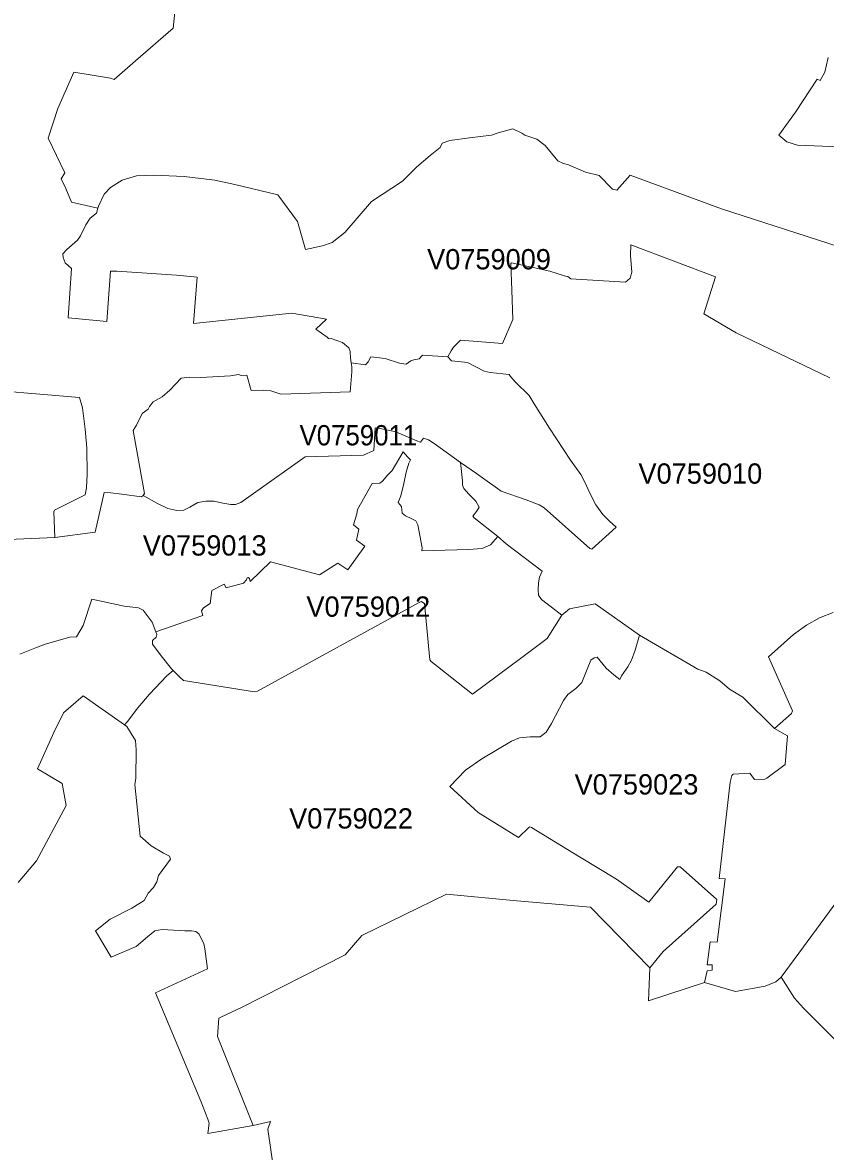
# Model space of a CAD drawing. Extents: x 369010 to 735936, y 6377141 to 6616555.
# Drawn here: x 586660 to 590615, y 6489915 to 6495475 of the extents above; entities that cross this region are included whole.
import ezdxf
from ezdxf.enums import TextEntityAlignment as Align

# ---------------------------------------------------------------- set-up
doc = ezdxf.new("R2010")
doc.units = 0
doc.header["$LTSCALE"] = 40
doc.layers.add('3', color=7, linetype='Continuous', lineweight=13)
doc.layers.add('4', color=7, linetype='Continuous')

msp = doc.modelspace()

# ---------------------------------------------------------------- linework, layer by layer
at = {"layer": '3'}
for points in [[(587413.09, 6495558.44), (587401.17, 6495448.38), (587215.64, 6495287.67), (587111.21, 6495194.33), (587092.84, 6495201.11), (586911.94, 6495231.73), (586833.66, 6495051.66), (586785.5, 6494906.85), (586867.59, 6494735.88), (586850.54, 6494705.92), (586873.38, 6494658.09), (586901.02, 6494590.73), (587030.94, 6494560.45), (587034.25, 6494571.87), (587061.89, 6494629.96), (587093.66, 6494663.06), (587150.93, 6494699.3), (587221.76, 6494720.32), (587306.01, 6494724.3), (587455.29, 6494716.52), (587606.4, 6494699.47), (587704.87, 6494677.79), (587917.05, 6494626.65), (588013.87, 6494495.73), (588053.09, 6494358.2), (588136.84, 6494375.25), (588185.33, 6494392.13), (588246.9, 6494441.95), (588378.97, 6494593.71)], [(587883.45, 6493661.26), (587931.94, 6493645.54), (588273.38, 6493657.29), (588282.48, 6493755.6), (588282.48, 6493779.1), (588279.17, 6493799.46), (588275.36, 6493822.96), (588274.04, 6493854.41), (588267.42, 6493872.78), (588235.97, 6493900.25), (588179.7, 6493919.95), (588173.25, 6493917.3), (588166.63, 6493918.62), (588160.17, 6493926.57), (588105.06, 6493965.79), (588157.52, 6494014.28), (587986.56, 6494044.41), (587501.3, 6493992.6), (587519.51, 6494222.16), (587418.55, 6494230.93), (587123.95, 6494250.29), (587093.66, 6494251.62), (587075.13, 6494002.2), (586885.13, 6494020.57), (586901.02, 6494264.86), (586869.41, 6494292), (586860.14, 6494318.48), (586858.81, 6494335.53), (586878.51, 6494358.04), (586929.98, 6494404.21), (586945.87, 6494425.4), (586970.86, 6494479.52), (586993.37, 6494512.45), (587023.66, 6494536.28), (587030.94, 6494560.45), (586901.02, 6494590.73), (586873.38, 6494658.09), (586850.54, 6494705.92), (586867.59, 6494735.88), (586785.5, 6494906.85), (586833.66, 6495051.66), (586911.94, 6495231.73), (587092.84, 6495201.11), (587111.21, 6495194.33), (587215.64, 6495287.67), (587401.17, 6495448.38), (587413.09, 6495558.44)], [(590628.83, 6495303.73), (590611.62, 6495231.57), (590588.28, 6495190.85), (590574.21, 6495197.47), (590467.96, 6495034.28), (590385.21, 6494921.58), (590424.76, 6494888.48), (590476.24, 6494871.76), (590682.29, 6494864.15)], [(590682.29, 6494864.15), (590476.24, 6494871.76), (590424.76, 6494888.48), (590385.21, 6494921.58), (590467.96, 6495034.28), (590574.21, 6495197.47), (590588.28, 6495190.85), (590611.62, 6495231.57), (590628.83, 6495303.73)], [(590681.96, 6494370.61), (590102.53, 6494557.47), (589653.02, 6494723.47), (589587.15, 6494649.32), (589566.13, 6494654.45), (589500.42, 6494721.65), (589432.07, 6494738.69), (589349.32, 6494774.28), (589324.33, 6494780.73), (589296.69, 6494793.97), (589233.96, 6494870.1), (589193.08, 6494900.39), (589134, 6494921.41), (589118.77, 6494930.51), (589075.41, 6494951.7), (589003.25, 6494931.84), (588968.99, 6494921.41), (588861.25, 6494908.17), (588763.93, 6494895.1), (588726.2, 6494882.19), (588716.93, 6494859.84), (588667.11, 6494820.45), (588601.24, 6494765.18), (588532.06, 6494694.51), (588378.97, 6494593.71), (588246.9, 6494441.95), (588185.33, 6494392.13), (588136.84, 6494375.25), (588053.09, 6494358.2), (588013.87, 6494495.73), (587917.05, 6494626.65)], [(588378.97, 6494593.71), (588532.06, 6494694.51), (588601.24, 6494765.18), (588667.11, 6494820.45), (588716.93, 6494859.84), (588726.2, 6494882.19), (588763.93, 6494895.1), (588861.25, 6494908.17), (588968.99, 6494921.41), (589003.25, 6494931.84), (589075.41, 6494951.7), (589118.77, 6494930.51), (589134, 6494921.41), (589193.08, 6494900.39), (589233.96, 6494870.1), (589296.69, 6494793.97), (589324.33, 6494780.73), (589349.32, 6494774.28), (589432.07, 6494738.69), (589500.42, 6494721.65), (589566.13, 6494654.45), (589587.15, 6494649.32), (589653.02, 6494723.47), (590102.53, 6494557.47), (590681.96, 6494370.61)], [(587917.05, 6494626.65), (587704.87, 6494677.79), (587606.4, 6494699.47), (587455.29, 6494716.52), (587306.01, 6494724.3), (587221.76, 6494720.32), (587150.93, 6494699.3), (587093.66, 6494663.06), (587061.89, 6494629.96), (587034.25, 6494571.87), (587030.94, 6494560.45)], [(587030.94, 6494560.45), (587023.66, 6494536.28), (586993.37, 6494512.45), (586970.86, 6494479.52), (586945.87, 6494425.4), (586929.98, 6494404.21), (586878.51, 6494358.04), (586858.81, 6494335.53), (586860.14, 6494318.48), (586869.41, 6494292), (586901.02, 6494264.86), (586885.13, 6494020.57), (587075.13, 6494002.2), (587093.66, 6494251.62), (587123.95, 6494250.29), (587418.55, 6494230.93), (587519.51, 6494222.16), (587501.3, 6493992.6), (587986.56, 6494044.41), (588157.52, 6494014.28), (588105.06, 6493965.79), (588160.17, 6493926.57), (588166.63, 6493918.62), (588173.25, 6493917.3), (588179.7, 6493919.95), (588235.97, 6493900.25), (588267.42, 6493872.78), (588274.04, 6493854.41), (588275.36, 6493822.96), (588279.17, 6493799.46), (588348.68, 6493790.19), (588361.76, 6493804.59), (588374.83, 6493829.58), (588445.5, 6493820.31), (588515.84, 6493798.3), (588548.61, 6493793.17), (588572.11, 6493808.89), (588587.83, 6493814.02), (588613.98, 6493819.32), (588629.71, 6493836.37), (588754.17, 6493828.42), (588770.88, 6493858.71), (588782.63, 6493877.08), (588816.56, 6493911.17), (589023.28, 6493893.96), (589074.25, 6494013.13), (589070.28, 6494157.28), (589064.98, 6494288.85), (589068.95, 6494291.5), (589174.88, 6494269.33), (589257.46, 6494250.95), (589334.42, 6494226.13), (589346.17, 6494224.8), (589360.57, 6494213.05), (589629.85, 6494196.17), (589653.35, 6494215.7), (589661.29, 6494245.82), (589654.67, 6494328.41), (589656, 6494380.88), (590073.23, 6494222.49), (590015.64, 6494040.27), (590175.35, 6493947.25), (590636.61, 6493725.15)], [(590636.61, 6493725.15), (590175.35, 6493947.25), (590015.64, 6494040.27), (590073.23, 6494222.49), (589656, 6494380.88), (589654.67, 6494328.41), (589661.29, 6494245.82), (589653.35, 6494215.7), (589629.85, 6494196.17), (589360.57, 6494213.05), (589346.17, 6494224.8), (589334.42, 6494226.13), (589257.46, 6494250.95), (589174.88, 6494269.33), (589068.95, 6494291.5), (589064.98, 6494288.85), (589070.28, 6494157.28), (589074.25, 6494013.13), (589023.28, 6493893.96), (588816.56, 6493911.17), (588782.63, 6493877.08), (588770.88, 6493858.71), (588754.17, 6493828.42), (588773.2, 6493809.06), (588805.97, 6493805.25), (588851.81, 6493801.28), (588934.07, 6493758.25), (588962.87, 6493751.79), (589057.2, 6493742.53), (589063.66, 6493732.1), (589088.48, 6493704.63), (589155.35, 6493639.09), (589180.17, 6493597.05), (589255.97, 6493477.06), (589359.41, 6493319.83), (589409.23, 6493249.16), (589431.41, 6493208.44), (589452.43, 6493161.28), (589483.87, 6493099.71), (589517.97, 6493052.87), (589550.57, 6493018.78), (589583.34, 6492989.98), (589464.18, 6492881.24), (589453.92, 6492885.22), (589228.83, 6493084.32), (589205.16, 6493100.04), (589139.79, 6493124.87), (589017.98, 6493166.9), (588998.95, 6493179.65), (588936.06, 6493224.17), (588895.51, 6493254.29), (588817.22, 6493308.91), (588826.33, 6493218.54), (588827.65, 6493197.52), (588832.95, 6493180.47), (588857.77, 6493151.68), (588891.87, 6493117.58), (588908.91, 6493088.79), (588895.84, 6493066.44), (588877.47, 6493044.26), (588884.09, 6493036.65), (589000.6, 6492943.64), (589041.98, 6492907.89), (589219.89, 6492773.17), (589205.5, 6492744.37), (589201.52, 6492715.57), (589198.88, 6492681.48), (589201.52, 6492655.16), (589215.92, 6492634.31), (589265.74, 6492596.25), (589315.39, 6492557.02), (589354.12, 6492587.97), (589479.9, 6492612.8), (589699.36, 6492458.38), (589986.84, 6492291.06), (590027.06, 6492275.66), (590093.76, 6492232.47), (590142.25, 6492191.75), (590207.79, 6492152.53), (590363.86, 6491997.78), (590447.44, 6492071.43), (590451.74, 6492084.51), (590334.07, 6492351.13), (590457.7, 6492460.7), (590521.75, 6492507.7), (590586.13, 6492542.95), (590652.17, 6492569.1)], [(586550.15, 6493660.93), (586939.75, 6493628), (586954.31, 6493577.68), (586968.71, 6493473.42), (586976.65, 6493378.42), (586977.98, 6493251.14), (586974.01, 6493183.95), (586967.39, 6493149.53), (586816.94, 6493073.06), (586814.29, 6493065.12), (586818.27, 6492938.34), (587017.53, 6492964.82), (587062.38, 6493160.12), (587095.32, 6493158.79), (587149.44, 6493152.17), (587245.27, 6493139.43), (587254.53, 6493146.05), (587260.99, 6493156.48), (587204.55, 6493465.47), (587221.6, 6493491.62), (587249.07, 6493549.22), (587277.71, 6493571.06), (587285.48, 6493584.14), (587302.53, 6493606.48), (587347.05, 6493631.31), (587385.12, 6493664.08), (587441.39, 6493724.32), (587483.26, 6493728.29), (587538.21, 6493726.97), (587683.52, 6493734.91), (587724.07, 6493742.69), (587735.99, 6493737.56), (587764.78, 6493738.89), (587786.46, 6493662.59), (587845.38, 6493663.91), (587883.45, 6493661.26)], [(586474.02, 6492923.78), (586818.27, 6492938.34), (586814.29, 6493065.12), (586816.94, 6493073.06), (586967.39, 6493149.53), (586974.01, 6493183.95), (586977.98, 6493251.14), (586976.65, 6493378.42), (586968.71, 6493473.42), (586954.31, 6493577.68), (586939.75, 6493628), (586550.15, 6493660.93)], [(586645.98, 6492364.21), (586729.06, 6492397.14), (586771.26, 6492413.03), (586892.58, 6492447.46), (586925.51, 6492450.11), (586958.61, 6492505.38), (587001.64, 6492634.64), (587160.03, 6492600.38), (587231.2, 6492593.1), (587253.54, 6492581.18), (587298.06, 6492522.27), (587315.94, 6492474.93), (587547.64, 6492554.87), (587541.19, 6492577.21), (587551.61, 6492592.94), (587584.38, 6492613.79), (587592.16, 6492678), (587652.24, 6492709.28), (587662.67, 6492690.91), (587747.9, 6492713.26), (587763.46, 6492730.3), (587766.11, 6492740.73), (587771.4, 6492742.05), (587777.86, 6492736.92), (587780.51, 6492722.36), (587881.3, 6492819.34), (588121.78, 6492755.29), (588212.14, 6492812.89), (588261.96, 6492780.12), (588345.37, 6492896.47), (588304.66, 6492926.59), (588316.41, 6492980.38), (588290.26, 6493001.23), (588305.98, 6493056.35), (588309.95, 6493077.2), (588381.78, 6493205.13), (588419.85, 6493206.46), (588432.92, 6493216.89), (588459.07, 6493248.33), (588481.08, 6493268.85), (588534.71, 6493360.54), (588555.56, 6493335.72), (588569.96, 6493321.32), (588562.18, 6493305.6), (588549.11, 6493261.08), (588537.36, 6493204.64), (588522.96, 6493144.73), (588509.88, 6493111.96), (588525.61, 6493091.1), (588529.41, 6493058.33), (588546.46, 6493045.26), (588577.9, 6493030.86), (588596.28, 6493020.27), (588606.7, 6493000.74), (588627.72, 6492888.19), (588626.4, 6492872.64), (588856.61, 6492879.42), (588923.31, 6492884.72), (588965.18, 6492903.09), (588990.17, 6492930.56), (589000.6, 6492943.64), (588884.09, 6493036.65), (588877.47, 6493044.26), (588895.84, 6493066.44), (588908.91, 6493088.79), (588891.87, 6493117.58), (588857.77, 6493151.68), (588832.95, 6493180.47), (588827.65, 6493197.52), (588826.33, 6493218.54), (588817.22, 6493308.91), (588687.63, 6493401.59), (588660.16, 6493419.79), (588634.01, 6493429.06), (588619.61, 6493408.04), (588601.24, 6493414.66), (588497.8, 6493459.18), (588415.38, 6493477.55), (588397.01, 6493478.88), (588390.39, 6493367.49), (588339.41, 6493345.15), (588051.77, 6493337.04), (587734.5, 6493112.12), (587708.35, 6493101.53), (587684.84, 6493101.53), (587646.78, 6493108.15), (587603.58, 6493117.25)], [(587254.53, 6493146.05), (587245.27, 6493139.43), (587149.44, 6493152.17), (587095.32, 6493158.79), (587062.38, 6493160.12), (587017.53, 6492964.82), (586818.27, 6492938.34), (586474.02, 6492923.78)], [(587603.58, 6493117.25), (587563.03, 6493117.25), (587522.49, 6493110.8), (587483.26, 6493088.45), (587454.46, 6493074.06), (587419.05, 6493072.73), (587375.85, 6493082), (587324.71, 6493106.83), (587254.53, 6493146.05)], [(586637.7, 6491238.78), (586728.73, 6491345.7), (586873.71, 6491619.28), (586855.17, 6491727.52), (586733.86, 6491798.85), (586813.8, 6491978.42), (586861.3, 6492074.91), (586958.94, 6492159.31), (587161.19, 6492015.66), (587175.92, 6492032.87), (587226.9, 6492099.73), (587285.81, 6492166.6), (587371.05, 6492258.29), (587400.84, 6492284.27), (587392.9, 6492292.05), (587341.76, 6492356.26), (587299.88, 6492414.03), (587299.88, 6492431.07), (587318.25, 6492448.12), (587320.9, 6492461.19), (587315.94, 6492474.93), (587298.06, 6492522.27), (587253.54, 6492581.18), (587231.2, 6492593.1), (587160.03, 6492600.38), (587001.64, 6492634.64), (586958.61, 6492505.38), (586925.51, 6492450.11), (586892.58, 6492447.46), (586771.26, 6492413.03), (586729.06, 6492397.14), (586645.98, 6492364.21)], [(587400.84, 6492284.27), (587371.05, 6492258.29), (587285.81, 6492166.6), (587226.9, 6492099.73), (587175.92, 6492032.87), (587161.19, 6492015.66), (587172.61, 6492007.55), (587216.3, 6491938.53), (587218.95, 6491892.69), (587217.63, 6491754.16), (587212.33, 6491722.72), (587238.65, 6491467.84), (587293.59, 6491419.35), (587353.84, 6491383.93), (587383.96, 6491369.53), (587389.25, 6491355.13), (587330.17, 6491273.21), (587321.07, 6491243.08), (587304.02, 6491215.61), (587279.19, 6491186.65), (587258.18, 6491151.4), (587197.77, 6491112.83), (587090.85, 6491058.55), (587018.36, 6491001.95), (587096.15, 6490871.2), (587219.61, 6490923.5), (587275.88, 6490971.99), (587311.3, 6491000.79), (587347.88, 6491008.57), (587459.26, 6491000.79), (587492.03, 6491000.79), (587512.89, 6490998.14), (587528.61, 6490986.39), (587552.11, 6490939.22), (587557.41, 6490913.07), (587570.48, 6490814.76), (587314.94, 6490696.26), (587537.38, 6490162.01), (587572.8, 6490074.3), (587579.25, 6490053.28), (587572.8, 6490002.47), (587796.06, 6490043.18), (587619.47, 6490480.61), (587626.75, 6490570.81), (587637.01, 6490576.1), (587737.64, 6490623.77), (588249.38, 6490882.78), (588331.3, 6490978.77), (588747.22, 6491182.34), (589093.78, 6491148.42), (589457.72, 6491118.29), (589750, 6490819.23), (589815.71, 6490899), (590059.17, 6491117.8), (590076.21, 6491132.2), (590080.18, 6491155.7), (589899.45, 6491316.9), (589886.71, 6491316.73), (589744.05, 6491142.46), (589585.99, 6491255.99), (589402.61, 6491366.05), (589167.26, 6491509.88), (589158.16, 6491513.85), (589153.53, 6491510.54), (589103.21, 6491461.38), (588904.11, 6491584.52), (588763.93, 6491712.45), (588842.38, 6491792.39), (588922.32, 6491848.83), (589068.46, 6491936.22), (589107.85, 6491951.94), (589160.15, 6491957.23), (589209.96, 6491957.23), (589238.76, 6491979.41), (589264.91, 6492022.61), (589323.83, 6492136.64), (589346.01, 6492165.44), (589385.4, 6492195.56), (589413.87, 6492225.19), (589440.18, 6492290.73), (589459.71, 6492333.92), (589475.43, 6492347), (589489.83, 6492349.64), (589534.35, 6492294.53), (589572.42, 6492261.76), (589601.22, 6492239.58), (589610.32, 6492257.96), (589622.07, 6492273.68), (589640.44, 6492302.48), (589658.81, 6492335.25), (589677.02, 6492383.74), (589699.36, 6492458.38), (589479.9, 6492612.8), (589354.12, 6492587.97), (589315.39, 6492557.02), (589244.55, 6492442), (589118.94, 6492347.66), (588875.48, 6492167.26), (588672.57, 6492328.46), (588666.12, 6492336.24)], [(588666.12, 6492336.24), (588640.13, 6492613.95), (588623.09, 6492623.06), (588612.66, 6492619.25), (587816.26, 6492181.66), (587802.68, 6492179.51), (587451.82, 6492234.45), (587436.09, 6492248.85), (587400.84, 6492284.27)], [(590652.17, 6492569.1), (590586.13, 6492542.95), (590521.75, 6492507.7), (590457.7, 6492460.7), (590334.07, 6492351.13), (590451.74, 6492084.51), (590447.44, 6492071.43), (590363.86, 6491997.78), (590428.57, 6491962.37), (590416.32, 6491821.52), (590325.63, 6491752.84), (590315.86, 6491748.7), (590264.56, 6491747.38), (590242.54, 6491777.5), (590160.29, 6491773.03), (590153.67, 6491766.24), (590146.05, 6491733.14), (590090.61, 6491259.64), (590120.4, 6491257.32), (590080.52, 6490945.34), (590046.42, 6490947.66), (590032.68, 6490834.12), (590056.68, 6490834.46), (590056.19, 6490807.31), (590032.52, 6490803.67), (590018.45, 6490746.24), (590171.71, 6490701.89), (590317.02, 6490728.2), (590370.81, 6490750.38), (590396.96, 6490772.72), (590762.23, 6491270.56)], [(587914.23, 6489707.7), (587867.23, 6490024.81), (587881.46, 6490063.04), (587796.06, 6490043.18), (587572.8, 6490002.47), (587579.25, 6490053.28), (587572.8, 6490074.3), (587537.38, 6490162.01), (587314.94, 6490696.26), (587570.48, 6490814.76), (587557.41, 6490913.07), (587552.11, 6490939.22), (587528.61, 6490986.39), (587512.89, 6490998.14), (587492.03, 6491000.79), (587459.26, 6491000.79), (587347.88, 6491008.57), (587311.3, 6491000.79), (587275.88, 6490971.99), (587219.61, 6490923.5), (587096.15, 6490871.2), (587018.36, 6491001.95), (587090.85, 6491058.55), (587197.77, 6491112.83), (587258.18, 6491151.4), (587279.19, 6491186.65), (587304.02, 6491215.61), (587321.07, 6491243.08), (587330.17, 6491273.21), (587389.25, 6491355.13), (587383.96, 6491369.53), (587353.84, 6491383.93), (587293.59, 6491419.35), (587238.65, 6491467.84), (587212.33, 6491722.72), (587217.63, 6491754.16), (587218.95, 6491892.69), (587216.3, 6491938.53), (587172.61, 6492007.55), (587161.19, 6492015.66), (586958.94, 6492159.31), (586861.3, 6492074.91), (586813.8, 6491978.42), (586733.86, 6491798.85), (586855.17, 6491727.52), (586873.71, 6491619.28), (586728.73, 6491345.7), (586637.7, 6491238.78)], [(590762.23, 6491270.56), (590396.96, 6490772.72), (590462.17, 6490669.45), (590506.69, 6490619.8), (590923.92, 6490204.88)], [(590923.92, 6490204.88), (590506.69, 6490619.8), (590462.17, 6490669.45), (590396.96, 6490772.72), (590370.81, 6490750.38), (590317.02, 6490728.2), (590171.71, 6490701.89), (590018.45, 6490746.24), (589743.55, 6490656.7), (589750, 6490819.23), (589457.72, 6491118.29), (589093.78, 6491148.42), (588747.22, 6491182.34), (588331.3, 6490978.77), (588249.38, 6490882.78), (587737.64, 6490623.77), (587637.01, 6490576.1), (587626.75, 6490570.81), (587619.47, 6490480.61), (587796.06, 6490043.18), (587881.46, 6490063.04), (587867.23, 6490024.81), (587914.23, 6489707.7)]]:
    msp.add_lwpolyline(points, dxfattribs=at)
for points in [[(588279.17, 6493799.46), (588282.48, 6493779.1), (588282.48, 6493755.6), (588273.38, 6493657.29), (587931.94, 6493645.54), (587883.45, 6493661.26), (587845.38, 6493663.91), (587786.46, 6493662.59), (587764.78, 6493738.89), (587735.99, 6493737.56), (587724.07, 6493742.69), (587683.52, 6493734.91), (587538.21, 6493726.97), (587483.26, 6493728.29), (587441.39, 6493724.32), (587385.12, 6493664.08), (587347.05, 6493631.31), (587302.53, 6493606.48), (587285.48, 6493584.14), (587277.71, 6493571.06), (587249.07, 6493549.22), (587221.6, 6493491.62), (587204.55, 6493465.47), (587260.99, 6493156.48), (587254.53, 6493146.05), (587324.71, 6493106.83), (587375.85, 6493082), (587419.05, 6493072.73), (587454.46, 6493074.06), (587483.26, 6493088.45), (587522.49, 6493110.8), (587563.03, 6493117.25), (587603.58, 6493117.25), (587646.78, 6493108.15), (587684.84, 6493101.53), (587708.35, 6493101.53), (587734.5, 6493112.12), (588051.77, 6493337.04), (588339.41, 6493345.15), (588390.39, 6493367.49), (588397.01, 6493478.88), (588415.38, 6493477.55), (588497.8, 6493459.18), (588601.24, 6493414.66), (588619.61, 6493408.04), (588634.01, 6493429.06), (588660.16, 6493419.79), (588687.63, 6493401.59), (588817.22, 6493308.91), (588895.51, 6493254.29), (588936.06, 6493224.17), (588998.95, 6493179.65), (589017.98, 6493166.9), (589139.79, 6493124.87), (589205.16, 6493100.04), (589228.83, 6493084.32), (589453.92, 6492885.22), (589464.18, 6492881.24), (589583.34, 6492989.98), (589550.57, 6493018.78), (589517.97, 6493052.87), (589483.87, 6493099.71), (589452.43, 6493161.28), (589431.41, 6493208.44), (589409.23, 6493249.16), (589359.41, 6493319.83), (589255.97, 6493477.06), (589180.17, 6493597.05), (589155.35, 6493639.09), (589088.48, 6493704.63), (589063.66, 6493732.1), (589057.2, 6493742.53), (588962.87, 6493751.79), (588934.07, 6493758.25), (588851.81, 6493801.28), (588805.97, 6493805.25), (588773.2, 6493809.06), (588754.17, 6493828.42), (588629.71, 6493836.37), (588613.98, 6493819.32), (588587.83, 6493814.02), (588572.11, 6493808.89), (588548.61, 6493793.17), (588515.84, 6493798.3), (588445.5, 6493820.31), (588374.83, 6493829.58), (588361.76, 6493804.59), (588348.68, 6493790.19)], [(587315.94, 6492474.93), (587320.9, 6492461.19), (587318.25, 6492448.12), (587299.88, 6492431.07), (587299.88, 6492414.03), (587341.76, 6492356.26), (587392.9, 6492292.05), (587400.84, 6492284.27), (587436.09, 6492248.85), (587451.82, 6492234.45), (587802.68, 6492179.51), (587816.26, 6492181.66), (588612.66, 6492619.25), (588623.09, 6492623.06), (588640.13, 6492613.95), (588666.12, 6492336.24), (588672.57, 6492328.46), (588875.48, 6492167.26), (589118.94, 6492347.66), (589244.55, 6492442), (589315.39, 6492557.02), (589265.74, 6492596.25), (589215.92, 6492634.31), (589201.52, 6492655.16), (589198.88, 6492681.48), (589201.52, 6492715.57), (589205.5, 6492744.37), (589219.89, 6492773.17), (589041.98, 6492907.89), (589000.6, 6492943.64), (588990.17, 6492930.56), (588965.18, 6492903.09), (588923.31, 6492884.72), (588856.61, 6492879.42), (588626.4, 6492872.64), (588627.72, 6492888.19), (588606.7, 6493000.74), (588596.28, 6493020.27), (588577.9, 6493030.86), (588546.46, 6493045.26), (588529.41, 6493058.33), (588525.61, 6493091.1), (588509.88, 6493111.96), (588522.96, 6493144.73), (588537.36, 6493204.64), (588549.11, 6493261.08), (588562.18, 6493305.6), (588569.96, 6493321.32), (588555.56, 6493335.72), (588534.71, 6493360.54), (588481.08, 6493268.85), (588459.07, 6493248.33), (588432.92, 6493216.89), (588419.85, 6493206.46), (588381.78, 6493205.13), (588309.95, 6493077.2), (588305.98, 6493056.35), (588290.26, 6493001.23), (588316.41, 6492980.38), (588304.66, 6492926.59), (588345.37, 6492896.47), (588261.96, 6492780.12), (588212.14, 6492812.89), (588121.78, 6492755.29), (587881.3, 6492819.34), (587780.51, 6492722.36), (587777.86, 6492736.92), (587771.4, 6492742.05), (587766.11, 6492740.73), (587763.46, 6492730.3), (587747.9, 6492713.26), (587662.67, 6492690.91), (587652.24, 6492709.28), (587592.16, 6492678), (587584.38, 6492613.79), (587551.61, 6492592.94), (587541.19, 6492577.21), (587547.64, 6492554.87)], [(589699.36, 6492458.38), (589677.02, 6492383.74), (589658.81, 6492335.25), (589640.44, 6492302.48), (589622.07, 6492273.68), (589610.32, 6492257.96), (589601.22, 6492239.58), (589572.42, 6492261.76), (589534.35, 6492294.53), (589489.83, 6492349.64), (589475.43, 6492347), (589459.71, 6492333.92), (589440.18, 6492290.73), (589413.87, 6492225.19), (589385.4, 6492195.56), (589346.01, 6492165.44), (589323.83, 6492136.64), (589264.91, 6492022.61), (589238.76, 6491979.41), (589209.96, 6491957.23), (589160.15, 6491957.23), (589107.85, 6491951.94), (589068.46, 6491936.22), (588922.32, 6491848.83), (588842.38, 6491792.39), (588763.93, 6491712.45), (588904.11, 6491584.52), (589103.21, 6491461.38), (589153.53, 6491510.54), (589158.16, 6491513.85), (589167.26, 6491509.88), (589402.61, 6491366.05), (589585.99, 6491255.99), (589744.05, 6491142.46), (589886.71, 6491316.73), (589899.45, 6491316.9), (590080.18, 6491155.7), (590076.21, 6491132.2), (590059.17, 6491117.8), (589815.71, 6490899), (589750, 6490819.23), (589743.55, 6490656.7), (590018.45, 6490746.24), (590032.52, 6490803.67), (590056.19, 6490807.31), (590056.68, 6490834.46), (590032.68, 6490834.12), (590046.42, 6490947.66), (590080.52, 6490945.34), (590120.4, 6491257.32), (590090.61, 6491259.64), (590146.05, 6491733.14), (590153.67, 6491766.24), (590160.29, 6491773.03), (590242.54, 6491777.5), (590264.56, 6491747.38), (590315.86, 6491748.7), (590325.63, 6491752.84), (590416.32, 6491821.52), (590428.57, 6491962.37), (590363.86, 6491997.78), (590207.79, 6492152.53), (590142.25, 6492191.75), (590093.76, 6492232.47), (590027.06, 6492275.66), (589986.84, 6492291.06)]]:
    msp.add_lwpolyline(points, close=True, dxfattribs=at)

# ---------------------------------------------------------------- texts
at = {"layer": '4'}
for s, p in [('V0759009', (588957.43, 6494259.83)), ('V0759010', (589998.46, 6493204.03)), ('V0759013', (587557.02, 6492849.92)), ('V0759012', (588362.94, 6492548.69)), ('V0759023', (589683.96, 6491672.84)), ('V0759022', (588277.71, 6491505.28))]:
    msp.add_text(s, height=100, dxfattribs=at).set_placement(p, align=Align.CENTER)
at = {"layer": '4', "width": 0.95}
msp.add_text('V0759011', height=100, dxfattribs=at).set_placement((588313.99, 6493392.72), align=Align.CENTER)

doc.saveas('drawing.dxf')
